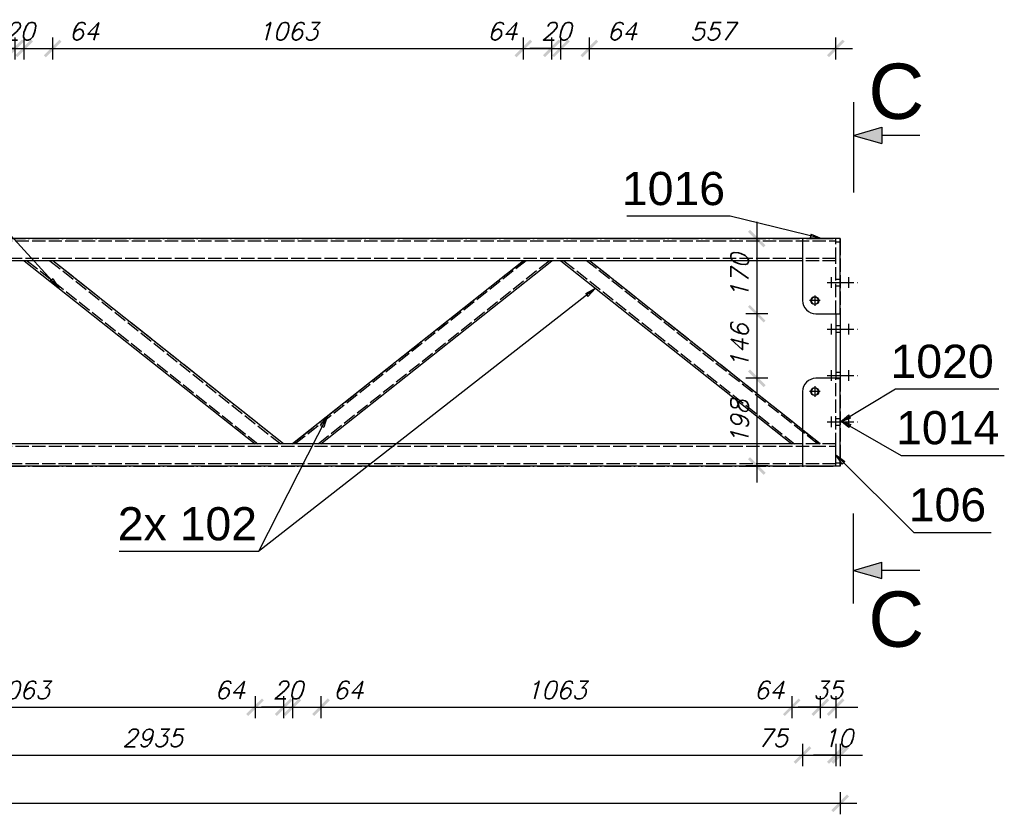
# Model space of a CAD drawing. Header units: millimetres. Extents: x 1814 to 94182, y 11562 to 49454.
# Tile 319 of 656: x 24536 to 24758, y 20952 to 21132. Entities that reach past the tile are written whole.
import ezdxf

# ---------------------------------------------------------------- set-up
doc = ezdxf.new("R2010")
doc.units = ezdxf.units.MM
doc.linetypes.add('ACAD_ISO02W100', pattern=[15, 12, -3])
doc.linetypes.add('ACAD_ISO04W100', pattern=[30, 24, -3, 0, -3])
doc.layers.add('wymiar', color=135, linetype='Continuous', lineweight=9)
doc.styles.add('ARIAL', font='arial.ttf')
doc.styles.add('CutSymbolDown', font='arial.ttf', dxfattribs={"height": 5})
doc.styles.add('CutSymbolUp', font='arial.ttf', dxfattribs={"height": 5})
doc.styles.add('WYMIARY', font='simplex.shx', dxfattribs={"oblique": 15})
doc.dimstyles.new('1-25', dxfattribs={"dimscale": 25, "dimtxt": 0.16, "dimasz": 0.2, "dimexe": 0.1, "dimexo": 0.1, "dimgap": 0.075, "dimtad": 1, "dimdec": 0, "dimlfac": 10, "dimrnd": 0.01, "dimzin": 9, "dimtxsty": 'WYMIARY', "dimblk": 'ARCHTICK', "dimcen": 0.2, "dimdle": 0.15, "dimadec": 1, "dimazin": 1, "dimtfac": 1, "dimtdec": 0, "dimtix": 1, "dimtmove": 2, "dimatfit": 3, "dimldrblk": 'ARCHTICK', "dimfxl": 0, "dimarcsym": 0})

# ---------------------------------------------------------------- blocks, each defined once
blk = doc.blocks.new('sectionup')
blk.add_hatch(color=256).paths.add_polyline_path([(-2.545, 0.728), (-2.545, -0.728), (0, 0)])
at = {"color": 7, "linetype": 'Continuous'}
for p, q in [((0, 3), (0, -5.151)), ((-6, 0), (-2.545, 0))]:
    blk.add_line(p, q, dxfattribs=at)
for p, q in [((0, 0), (-2.545, 0.728)), ((-2.545, 0.728), (-2.545, -0.728)), ((0, 0), (-2.545, -0.728))]:
    blk.add_line(p, q)
blk = doc.blocks.new('sectiondown')
blk.add_hatch(color=256).paths.add_polyline_path([(0, 0), (-2.545, 0.728), (-2.545, -0.728)])
at = {"color": 7, "linetype": 'Continuous'}
for p, q in [((0, -3), (0, 5.151)), ((-6, 0), (-2.545, 0))]:
    blk.add_line(p, q, dxfattribs=at)
for p, q in [((0, 0), (-2.545, 0.728)), ((-2.545, -0.728), (-2.545, 0.728)), ((0, 0), (-2.545, -0.728))]:
    blk.add_line(p, q)
blk = doc.blocks.new('_ARCHTICK')
at = {"color": 0, "linetype": 'ByBlock', "lineweight": -2}
blk.add_solid([(0.398, 0.309), (0.309, 0.398), (-0.309, -0.398), (-0.398, -0.309)], dxfattribs=at)
blk = doc.blocks.new('*D2369')
at = {"layer": 'Defpoints', "color": 0}
for p in [(24535, 21125.54), (24528.57, 21077.58), (24535, 21077.58)]:
    blk.add_point(p, dxfattribs=at)
at = {"layer": 'wymiar', "color": 0, "lineweight": -2}
for p, q in [((24528.57, 21123.04), (24528.57, 21128.04)), ((24535, 21123.04), (24535, 21128.04)), ((24524.82, 21125.54), (24538.75, 21125.54))]:
    blk.add_line(p, q, dxfattribs=at)
at = {"layer": 'wymiar', "color": 0, "lineweight": -2, "xscale": 5, "yscale": 5, "zscale": 5, "rotation": 180}
blk.add_blockref('_ARCHTICK', (24528.57, 21125.54), dxfattribs=at)
at = {"layer": 'wymiar', "color": 0, "lineweight": -2, "xscale": 5, "yscale": 5, "zscale": 5}
blk.add_blockref('_ARCHTICK', (24535, 21125.54), dxfattribs=at)
at = {"layer": 'wymiar', "color": 0, "insert": (24523.83, 21129.41), "char_height": 4, "attachment_point": 5, "style": 'WYMIARY'}
blk.add_mtext('64', dxfattribs=at)
blk = doc.blocks.new('*D2370')
at = {"layer": 'Defpoints', "color": 0}
for p in [(24537.04, 21125.54), (24535, 21077.58), (24537.04, 21077.58)]:
    blk.add_point(p, dxfattribs=at)
at = {"layer": 'wymiar', "color": 0, "lineweight": -2}
for p, q in [((24535, 21123.04), (24535, 21128.04)), ((24537.04, 21123.04), (24537.04, 21128.04)), ((24535, 21125.54), (24530, 21125.54)), ((24535, 21125.54), (24537.04, 21125.54)), ((24537.04, 21125.54), (24542.04, 21125.54))]:
    blk.add_line(p, q, dxfattribs=at)
at = {"layer": 'wymiar', "color": 0, "lineweight": -2, "xscale": 5, "yscale": 5, "zscale": 5}
blk.add_blockref('_ARCHTICK', (24535, 21125.54), dxfattribs=at)
at = {"layer": 'wymiar', "color": 0, "lineweight": -2, "xscale": 5, "yscale": 5, "zscale": 5, "rotation": 180}
blk.add_blockref('_ARCHTICK', (24537.04, 21125.54), dxfattribs=at)
at = {"layer": 'wymiar', "color": 0, "insert": (24536.02, 21129.41), "char_height": 4, "attachment_point": 5, "style": 'WYMIARY'}
blk.add_mtext('20', dxfattribs=at)
blk = doc.blocks.new('*D2371')
at = {"layer": 'Defpoints', "color": 0}
for p in [(24543.47, 21125.54), (24537.04, 21077.58), (24543.47, 21077.58)]:
    blk.add_point(p, dxfattribs=at)
at = {"layer": 'wymiar', "color": 0, "lineweight": -2}
for p, q in [((24537.04, 21123.04), (24537.04, 21128.04)), ((24543.47, 21123.04), (24543.47, 21128.04)), ((24533.29, 21125.54), (24547.22, 21125.54))]:
    blk.add_line(p, q, dxfattribs=at)
at = {"layer": 'wymiar', "color": 0, "lineweight": -2, "xscale": 5, "yscale": 5, "zscale": 5, "rotation": 180}
blk.add_blockref('_ARCHTICK', (24537.04, 21125.54), dxfattribs=at)
at = {"layer": 'wymiar', "color": 0, "lineweight": -2, "xscale": 5, "yscale": 5, "zscale": 5}
blk.add_blockref('_ARCHTICK', (24543.47, 21125.54), dxfattribs=at)
at = {"layer": 'wymiar', "color": 0, "insert": (24550.56, 21129.41), "char_height": 4, "attachment_point": 5, "style": 'WYMIARY'}
blk.add_mtext('64', dxfattribs=at)
blk = doc.blocks.new('*D2372')
at = {"layer": 'Defpoints', "color": 0}
for p in [(24649.77, 21125.54), (24543.47, 21077.58), (24649.77, 21077.58)]:
    blk.add_point(p, dxfattribs=at)
at = {"layer": 'wymiar', "color": 0, "lineweight": -2}
for p, q in [((24543.47, 21123.04), (24543.47, 21128.04)), ((24649.77, 21123.04), (24649.77, 21128.04)), ((24539.72, 21125.54), (24653.52, 21125.54))]:
    blk.add_line(p, q, dxfattribs=at)
at = {"layer": 'wymiar', "color": 0, "lineweight": -2, "xscale": 5, "yscale": 5, "zscale": 5, "rotation": 180}
blk.add_blockref('_ARCHTICK', (24543.47, 21125.54), dxfattribs=at)
at = {"layer": 'wymiar', "color": 0, "lineweight": -2, "xscale": 5, "yscale": 5, "zscale": 5}
blk.add_blockref('_ARCHTICK', (24649.77, 21125.54), dxfattribs=at)
at = {"layer": 'wymiar', "color": 0, "insert": (24596.62, 21129.41), "char_height": 4, "attachment_point": 5, "style": 'WYMIARY'}
blk.add_mtext('1063', dxfattribs=at)
blk = doc.blocks.new('*D2373')
at = {"layer": 'Defpoints', "color": 0}
for p in [(24656.2, 21125.54), (24649.77, 21077.58), (24656.2, 21077.58)]:
    blk.add_point(p, dxfattribs=at)
at = {"layer": 'wymiar', "color": 0, "lineweight": -2}
for p, q in [((24649.77, 21123.04), (24649.77, 21128.04)), ((24656.2, 21123.04), (24656.2, 21128.04)), ((24646.02, 21125.54), (24659.95, 21125.54))]:
    blk.add_line(p, q, dxfattribs=at)
at = {"layer": 'wymiar', "color": 0, "lineweight": -2, "xscale": 5, "yscale": 5, "zscale": 5, "rotation": 180}
blk.add_blockref('_ARCHTICK', (24649.77, 21125.54), dxfattribs=at)
at = {"layer": 'wymiar', "color": 0, "lineweight": -2, "xscale": 5, "yscale": 5, "zscale": 5}
blk.add_blockref('_ARCHTICK', (24656.2, 21125.54), dxfattribs=at)
at = {"layer": 'wymiar', "color": 0, "insert": (24645.01, 21129.41), "char_height": 4, "attachment_point": 5, "style": 'WYMIARY'}
blk.add_mtext('64', dxfattribs=at)
blk = doc.blocks.new('*D2374')
at = {"layer": 'Defpoints', "color": 0}
for p in [(24658.24, 21125.54), (24656.2, 21077.58), (24658.24, 21077.58)]:
    blk.add_point(p, dxfattribs=at)
at = {"layer": 'wymiar', "color": 0, "lineweight": -2}
for p, q in [((24656.2, 21123.04), (24656.2, 21128.04)), ((24658.24, 21123.04), (24658.24, 21128.04)), ((24656.2, 21125.54), (24651.2, 21125.54)), ((24656.2, 21125.54), (24658.24, 21125.54)), ((24658.24, 21125.54), (24663.24, 21125.54))]:
    blk.add_line(p, q, dxfattribs=at)
at = {"layer": 'wymiar', "color": 0, "lineweight": -2, "xscale": 5, "yscale": 5, "zscale": 5}
blk.add_blockref('_ARCHTICK', (24656.2, 21125.54), dxfattribs=at)
at = {"layer": 'wymiar', "color": 0, "lineweight": -2, "xscale": 5, "yscale": 5, "zscale": 5, "rotation": 180}
blk.add_blockref('_ARCHTICK', (24658.24, 21125.54), dxfattribs=at)
at = {"layer": 'wymiar', "color": 0, "insert": (24657.22, 21129.41), "char_height": 4, "attachment_point": 5, "style": 'WYMIARY'}
blk.add_mtext('20', dxfattribs=at)
blk = doc.blocks.new('*D2375')
at = {"layer": 'Defpoints', "color": 0}
for p in [(24664.67, 21125.54), (24658.24, 21077.58), (24664.67, 21077.58)]:
    blk.add_point(p, dxfattribs=at)
at = {"layer": 'wymiar', "color": 0, "lineweight": -2}
for p, q in [((24658.24, 21123.04), (24658.24, 21128.04)), ((24664.67, 21123.04), (24664.67, 21128.04)), ((24654.49, 21125.54), (24668.42, 21125.54))]:
    blk.add_line(p, q, dxfattribs=at)
at = {"layer": 'wymiar', "color": 0, "lineweight": -2, "xscale": 5, "yscale": 5, "zscale": 5, "rotation": 180}
blk.add_blockref('_ARCHTICK', (24658.24, 21125.54), dxfattribs=at)
at = {"layer": 'wymiar', "color": 0, "lineweight": -2, "xscale": 5, "yscale": 5, "zscale": 5}
blk.add_blockref('_ARCHTICK', (24664.67, 21125.54), dxfattribs=at)
at = {"layer": 'wymiar', "color": 0, "insert": (24672.04, 21129.41), "char_height": 4, "attachment_point": 5, "style": 'WYMIARY'}
blk.add_mtext('64', dxfattribs=at)
blk = doc.blocks.new('*D2376')
at = {"layer": 'Defpoints', "color": 0}
for p in [(24720.32, 21125.54), (24720.32, 21082.58), (24664.67, 21077.58)]:
    blk.add_point(p, dxfattribs=at)
at = {"layer": 'wymiar', "color": 0, "lineweight": -2}
for p, q in [((24664.67, 21123.04), (24664.67, 21128.04)), ((24720.32, 21123.04), (24720.32, 21128.04)), ((24660.92, 21125.54), (24724.07, 21125.54))]:
    blk.add_line(p, q, dxfattribs=at)
at = {"layer": 'wymiar', "color": 0, "lineweight": -2, "xscale": 5, "yscale": 5, "zscale": 5, "rotation": 180}
blk.add_blockref('_ARCHTICK', (24664.67, 21125.54), dxfattribs=at)
at = {"layer": 'wymiar', "color": 0, "lineweight": -2, "xscale": 5, "yscale": 5, "zscale": 5}
blk.add_blockref('_ARCHTICK', (24720.32, 21125.54), dxfattribs=at)
at = {"layer": 'wymiar', "color": 0, "insert": (24692.5, 21129.41), "char_height": 4, "attachment_point": 5, "style": 'WYMIARY'}
blk.add_mtext('557', dxfattribs=at)
blk = doc.blocks.new('*D2400')
at = {"layer": 'Defpoints', "color": 0}
for p in [(24482.85, 21036.18), (24589.19, 21036.18), (24589.19, 20976.68)]:
    blk.add_point(p, dxfattribs=at)
at = {"layer": 'wymiar', "color": 0, "lineweight": -2}
for p, q in [((24482.85, 20979.18), (24482.85, 20974.18)), ((24589.19, 20979.18), (24589.19, 20974.18)), ((24479.1, 20976.68), (24592.94, 20976.68))]:
    blk.add_line(p, q, dxfattribs=at)
at = {"layer": 'wymiar', "color": 0, "lineweight": -2, "xscale": 5, "yscale": 5, "zscale": 5, "rotation": 180}
blk.add_blockref('_ARCHTICK', (24482.85, 20976.68), dxfattribs=at)
at = {"layer": 'wymiar', "color": 0, "lineweight": -2, "xscale": 5, "yscale": 5, "zscale": 5}
blk.add_blockref('_ARCHTICK', (24589.19, 20976.68), dxfattribs=at)
at = {"layer": 'wymiar', "color": 0, "insert": (24536.02, 20980.56), "char_height": 4, "attachment_point": 5, "style": 'WYMIARY'}
blk.add_mtext('1063', dxfattribs=at)
blk = doc.blocks.new('*D2401')
at = {"layer": 'Defpoints', "color": 0}
for p in [(24589.19, 21036.18), (24595.62, 21036.18), (24595.62, 20976.68)]:
    blk.add_point(p, dxfattribs=at)
at = {"layer": 'wymiar', "color": 0, "lineweight": -2}
for p, q in [((24589.19, 20979.18), (24589.19, 20974.18)), ((24595.62, 20979.18), (24595.62, 20974.18)), ((24585.44, 20976.68), (24599.37, 20976.68))]:
    blk.add_line(p, q, dxfattribs=at)
at = {"layer": 'wymiar', "color": 0, "lineweight": -2, "xscale": 5, "yscale": 5, "zscale": 5, "rotation": 180}
blk.add_blockref('_ARCHTICK', (24589.19, 20976.68), dxfattribs=at)
at = {"layer": 'wymiar', "color": 0, "lineweight": -2, "xscale": 5, "yscale": 5, "zscale": 5}
blk.add_blockref('_ARCHTICK', (24595.62, 20976.68), dxfattribs=at)
at = {"layer": 'wymiar', "color": 0, "insert": (24583.47, 20980.56), "char_height": 4, "attachment_point": 5, "style": 'WYMIARY'}
blk.add_mtext('64', dxfattribs=at)
blk = doc.blocks.new('*D2402')
at = {"layer": 'Defpoints', "color": 0}
for p in [(24595.62, 21036.18), (24597.62, 21036.18), (24597.62, 20976.68)]:
    blk.add_point(p, dxfattribs=at)
at = {"layer": 'wymiar', "color": 0, "lineweight": -2}
for p, q in [((24595.62, 20979.18), (24595.62, 20974.18)), ((24597.62, 20979.18), (24597.62, 20974.18)), ((24595.62, 20976.68), (24590.62, 20976.68)), ((24595.62, 20976.68), (24597.62, 20976.68)), ((24597.62, 20976.68), (24602.62, 20976.68))]:
    blk.add_line(p, q, dxfattribs=at)
at = {"layer": 'wymiar', "color": 0, "lineweight": -2, "xscale": 5, "yscale": 5, "zscale": 5}
blk.add_blockref('_ARCHTICK', (24595.62, 20976.68), dxfattribs=at)
at = {"layer": 'wymiar', "color": 0, "lineweight": -2, "xscale": 5, "yscale": 5, "zscale": 5, "rotation": 180}
blk.add_blockref('_ARCHTICK', (24597.62, 20976.68), dxfattribs=at)
at = {"layer": 'wymiar', "color": 0, "insert": (24596.62, 20980.56), "char_height": 4, "attachment_point": 5, "style": 'WYMIARY'}
blk.add_mtext('20', dxfattribs=at)
blk = doc.blocks.new('*D2403')
at = {"layer": 'Defpoints', "color": 0}
for p in [(24597.62, 21036.18), (24604.05, 21036.18), (24604.05, 20976.68)]:
    blk.add_point(p, dxfattribs=at)
at = {"layer": 'wymiar', "color": 0, "lineweight": -2}
for p, q in [((24597.62, 20979.18), (24597.62, 20974.18)), ((24604.05, 20979.18), (24604.05, 20974.18)), ((24593.87, 20976.68), (24607.8, 20976.68))]:
    blk.add_line(p, q, dxfattribs=at)
at = {"layer": 'wymiar', "color": 0, "lineweight": -2, "xscale": 5, "yscale": 5, "zscale": 5, "rotation": 180}
blk.add_blockref('_ARCHTICK', (24597.62, 20976.68), dxfattribs=at)
at = {"layer": 'wymiar', "color": 0, "lineweight": -2, "xscale": 5, "yscale": 5, "zscale": 5}
blk.add_blockref('_ARCHTICK', (24604.05, 20976.68), dxfattribs=at)
at = {"layer": 'wymiar', "color": 0, "insert": (24610.2, 20980.56), "char_height": 4, "attachment_point": 5, "style": 'WYMIARY'}
blk.add_mtext('64', dxfattribs=at)
blk = doc.blocks.new('*D2404')
at = {"layer": 'Defpoints', "color": 0}
for p in [(24604.05, 21036.18), (24710.39, 21036.18), (24710.39, 20976.68)]:
    blk.add_point(p, dxfattribs=at)
at = {"layer": 'wymiar', "color": 0, "lineweight": -2}
for p, q in [((24604.05, 20979.18), (24604.05, 20974.18)), ((24710.39, 20979.18), (24710.39, 20974.18)), ((24600.3, 20976.68), (24714.14, 20976.68))]:
    blk.add_line(p, q, dxfattribs=at)
at = {"layer": 'wymiar', "color": 0, "lineweight": -2, "xscale": 5, "yscale": 5, "zscale": 5, "rotation": 180}
blk.add_blockref('_ARCHTICK', (24604.05, 20976.68), dxfattribs=at)
at = {"layer": 'wymiar', "color": 0, "lineweight": -2, "xscale": 5, "yscale": 5, "zscale": 5}
blk.add_blockref('_ARCHTICK', (24710.39, 20976.68), dxfattribs=at)
at = {"layer": 'wymiar', "color": 0, "insert": (24657.22, 20980.56), "char_height": 4, "attachment_point": 5, "style": 'WYMIARY'}
blk.add_mtext('1063', dxfattribs=at)
blk = doc.blocks.new('*D2405')
at = {"layer": 'Defpoints', "color": 0}
for p in [(24710.39, 21036.18), (24716.82, 21036.18), (24716.82, 20976.68)]:
    blk.add_point(p, dxfattribs=at)
at = {"layer": 'wymiar', "color": 0, "lineweight": -2}
for p, q in [((24710.39, 20979.18), (24710.39, 20974.18)), ((24716.82, 20979.18), (24716.82, 20974.18)), ((24706.64, 20976.68), (24720.57, 20976.68))]:
    blk.add_line(p, q, dxfattribs=at)
at = {"layer": 'wymiar', "color": 0, "lineweight": -2, "xscale": 5, "yscale": 5, "zscale": 5, "rotation": 180}
blk.add_blockref('_ARCHTICK', (24710.39, 20976.68), dxfattribs=at)
at = {"layer": 'wymiar', "color": 0, "lineweight": -2, "xscale": 5, "yscale": 5, "zscale": 5}
blk.add_blockref('_ARCHTICK', (24716.82, 20976.68), dxfattribs=at)
at = {"layer": 'wymiar', "color": 0, "insert": (24705.26, 20980.56), "char_height": 4, "attachment_point": 5, "style": 'WYMIARY'}
blk.add_mtext('64', dxfattribs=at)
blk = doc.blocks.new('*D2406')
at = {"layer": 'Defpoints', "color": 0}
for p in [(24716.82, 21036.18), (24720.32, 21036.18), (24720.32, 20976.68)]:
    blk.add_point(p, dxfattribs=at)
at = {"layer": 'wymiar', "color": 0, "lineweight": -2}
for p, q in [((24716.82, 20979.18), (24716.82, 20974.18)), ((24720.32, 20979.18), (24720.32, 20974.18)), ((24716.82, 20976.68), (24711.82, 20976.68)), ((24716.82, 20976.68), (24720.32, 20976.68)), ((24720.32, 20976.68), (24725.32, 20976.68))]:
    blk.add_line(p, q, dxfattribs=at)
at = {"layer": 'wymiar', "color": 0, "lineweight": -2, "xscale": 5, "yscale": 5, "zscale": 5}
blk.add_blockref('_ARCHTICK', (24716.82, 20976.68), dxfattribs=at)
at = {"layer": 'wymiar', "color": 0, "lineweight": -2, "xscale": 5, "yscale": 5, "zscale": 5, "rotation": 180}
blk.add_blockref('_ARCHTICK', (24720.32, 20976.68), dxfattribs=at)
at = {"layer": 'wymiar', "color": 0, "insert": (24718.57, 20980.56), "char_height": 4, "attachment_point": 5, "style": 'WYMIARY'}
blk.add_mtext('35', dxfattribs=at)
blk = doc.blocks.new('*D2410')
at = {"layer": 'Defpoints', "color": 0}
for p in [(24419.32, 21037.4), (24712.82, 21031.18), (24712.82, 20965.86)]:
    blk.add_point(p, dxfattribs=at)
at = {"layer": 'wymiar', "color": 0, "lineweight": -2}
for p, q in [((24419.32, 20968.36), (24419.32, 20963.36)), ((24712.82, 20968.36), (24712.82, 20963.36)), ((24415.57, 20965.86), (24716.57, 20965.86))]:
    blk.add_line(p, q, dxfattribs=at)
at = {"layer": 'wymiar', "color": 0, "lineweight": -2, "xscale": 5, "yscale": 5, "zscale": 5, "rotation": 180}
blk.add_blockref('_ARCHTICK', (24419.32, 20965.86), dxfattribs=at)
at = {"layer": 'wymiar', "color": 0, "lineweight": -2, "xscale": 5, "yscale": 5, "zscale": 5}
blk.add_blockref('_ARCHTICK', (24712.82, 20965.86), dxfattribs=at)
at = {"layer": 'wymiar', "color": 0, "insert": (24566.07, 20969.73), "char_height": 4, "attachment_point": 5, "style": 'WYMIARY'}
blk.add_mtext('2935', dxfattribs=at)
blk = doc.blocks.new('*D2411')
at = {"layer": 'Defpoints', "color": 0}
for p in [(24712.82, 21031.18), (24720.32, 21031.18), (24720.32, 20965.86)]:
    blk.add_point(p, dxfattribs=at)
at = {"layer": 'wymiar', "color": 0, "lineweight": -2}
for p, q in [((24712.82, 20968.36), (24712.82, 20963.36)), ((24720.32, 20968.36), (24720.32, 20963.36)), ((24709.07, 20965.86), (24724.07, 20965.86))]:
    blk.add_line(p, q, dxfattribs=at)
at = {"layer": 'wymiar', "color": 0, "lineweight": -2, "xscale": 5, "yscale": 5, "zscale": 5, "rotation": 180}
blk.add_blockref('_ARCHTICK', (24712.82, 20965.86), dxfattribs=at)
at = {"layer": 'wymiar', "color": 0, "lineweight": -2, "xscale": 5, "yscale": 5, "zscale": 5}
blk.add_blockref('_ARCHTICK', (24720.32, 20965.86), dxfattribs=at)
at = {"layer": 'wymiar', "color": 0, "insert": (24706.08, 20969.73), "char_height": 4, "attachment_point": 5, "style": 'WYMIARY'}
blk.add_mtext('75', dxfattribs=at)
blk = doc.blocks.new('*D2412')
at = {"layer": 'Defpoints', "color": 0}
for p in [(24720.32, 21031.18), (24721.32, 21031.18), (24721.32, 20965.86)]:
    blk.add_point(p, dxfattribs=at)
at = {"layer": 'wymiar', "color": 0, "lineweight": -2}
for p, q in [((24720.32, 20968.36), (24720.32, 20963.36)), ((24721.32, 20968.36), (24721.32, 20963.36)), ((24720.32, 20965.86), (24715.32, 20965.86)), ((24720.32, 20965.86), (24721.32, 20965.86)), ((24721.32, 20965.86), (24726.32, 20965.86))]:
    blk.add_line(p, q, dxfattribs=at)
at = {"layer": 'wymiar', "color": 0, "lineweight": -2, "xscale": 5, "yscale": 5, "zscale": 5}
blk.add_blockref('_ARCHTICK', (24720.32, 20965.86), dxfattribs=at)
at = {"layer": 'wymiar', "color": 0, "lineweight": -2, "xscale": 5, "yscale": 5, "zscale": 5, "rotation": 180}
blk.add_blockref('_ARCHTICK', (24721.32, 20965.86), dxfattribs=at)
at = {"layer": 'wymiar', "color": 0, "insert": (24720.82, 20969.73), "char_height": 4, "attachment_point": 5, "style": 'WYMIARY'}
blk.add_mtext('10', dxfattribs=at)
blk = doc.blocks.new('*D2413')
at = {"layer": 'Defpoints', "color": 0}
for p in [(23961.32, 21031.18), (24721.32, 21031.18), (24721.32, 20954.97)]:
    blk.add_point(p, dxfattribs=at)
at = {"layer": 'wymiar', "color": 0, "lineweight": -2}
for p, q in [((23961.32, 20957.47), (23961.32, 20952.47)), ((24721.32, 20957.47), (24721.32, 20952.47)), ((23957.57, 20954.97), (24725.07, 20954.97))]:
    blk.add_line(p, q, dxfattribs=at)
at = {"layer": 'wymiar', "color": 0, "lineweight": -2, "xscale": 5, "yscale": 5, "zscale": 5, "rotation": 180}
blk.add_blockref('_ARCHTICK', (23961.32, 20954.97), dxfattribs=at)
at = {"layer": 'wymiar', "color": 0, "lineweight": -2, "xscale": 5, "yscale": 5, "zscale": 5}
blk.add_blockref('_ARCHTICK', (24721.32, 20954.97), dxfattribs=at)
at = {"layer": 'wymiar', "color": 0, "insert": (24341.32, 20958.84), "char_height": 4, "attachment_point": 5, "style": 'WYMIARY'}
blk.add_mtext('7600', dxfattribs=at)
blk = doc.blocks.new('*D2417')
at = {"layer": 'Defpoints', "color": 0}
for p in [(24712.82, 21082.58), (24702.48, 21065.58), (24718.57, 21065.58)]:
    blk.add_point(p, dxfattribs=at)
at = {"layer": 'wymiar', "color": 0, "lineweight": -2}
for p, q in [((24702.48, 21086.33), (24702.48, 21061.83)), ((24704.98, 21082.58), (24699.98, 21082.58)), ((24704.98, 21065.58), (24699.98, 21065.58))]:
    blk.add_line(p, q, dxfattribs=at)
at = {"layer": 'wymiar', "color": 0, "lineweight": -2, "xscale": 5, "yscale": 5, "zscale": 5}
for p, rotation in [((24702.48, 21082.58), 90), ((24702.48, 21065.58), 270)]:
    blk.add_blockref('_ARCHTICK', p, dxfattribs=dict(at, rotation=rotation))
at = {"layer": 'wymiar', "color": 0, "insert": (24698.61, 21074.08), "char_height": 4, "attachment_point": 5, "rotation": 90, "style": 'WYMIARY'}
blk.add_mtext('170', dxfattribs=at)
blk = doc.blocks.new('*D2418')
at = {"layer": 'Defpoints', "color": 0}
for p in [(24718.57, 21065.58), (24702.48, 21051), (24715.82, 21051)]:
    blk.add_point(p, dxfattribs=at)
at = {"layer": 'wymiar', "color": 0, "lineweight": -2}
for p, q in [((24702.48, 21069.33), (24702.48, 21047.25)), ((24704.98, 21065.58), (24699.98, 21065.58)), ((24704.98, 21051), (24699.98, 21051))]:
    blk.add_line(p, q, dxfattribs=at)
at = {"layer": 'wymiar', "color": 0, "lineweight": -2, "xscale": 5, "yscale": 5, "zscale": 5}
for p, rotation in [((24702.48, 21065.58), 90), ((24702.48, 21051), 270)]:
    blk.add_blockref('_ARCHTICK', p, dxfattribs=dict(at, rotation=rotation))
at = {"layer": 'wymiar', "color": 0, "insert": (24698.61, 21058.29), "char_height": 4, "attachment_point": 5, "rotation": 90, "style": 'WYMIARY'}
blk.add_mtext('146', dxfattribs=at)
blk = doc.blocks.new('*D2419')
at = {"layer": 'Defpoints', "color": 0}
for p in [(24715.82, 21051), (24702.48, 21031.18), (24717.07, 21031.18)]:
    blk.add_point(p, dxfattribs=at)
at = {"layer": 'wymiar', "color": 0, "lineweight": -2}
for p, q in [((24702.48, 21054.75), (24702.48, 21027.43)), ((24704.98, 21051), (24699.98, 21051)), ((24704.98, 21031.18), (24699.98, 21031.18))]:
    blk.add_line(p, q, dxfattribs=at)
at = {"layer": 'wymiar', "color": 0, "lineweight": -2, "xscale": 5, "yscale": 5, "zscale": 5}
for p, rotation in [((24702.48, 21051), 90), ((24702.48, 21031.18), 270)]:
    blk.add_blockref('_ARCHTICK', p, dxfattribs=dict(at, rotation=rotation))
at = {"layer": 'wymiar', "color": 0, "insert": (24698.61, 21041.09), "char_height": 4, "attachment_point": 5, "rotation": 90, "style": 'WYMIARY'}
blk.add_mtext('198', dxfattribs=at)

msp = doc.modelspace()

# ---------------------------------------------------------------- linework, layer by layer
at = {"color": 10, "linetype": 'ACAD_ISO04W100', "ltscale": 0.25}
for p, q in [((23961.321, 21082.578), (24720.321, 21082.578)), ((24595.621, 21036.178), (24543.471, 21077.578)), ((24597.621, 21036.178), (24649.771, 21077.578)), ((24716.821, 21036.178), (24664.671, 21077.578)), ((24719.368, 21071.428), (24719.368, 21073.828)), ((24723.273, 21071.428), (24723.273, 21073.828)), ((24718.368, 21072.628), (24725.773, 21072.628)), ((24719.368, 21072.628), (24719.368, 21072.628)), ((24723.273, 21072.628), (24723.273, 21072.628)), ((24718.368, 21062.128), (24725.773, 21062.128)), ((24719.368, 21060.928), (24719.368, 21063.328)), ((24719.368, 21062.128), (24719.368, 21062.128)), ((24723.273, 21060.928), (24723.273, 21063.328)), ((24723.273, 21062.128), (24723.273, 21062.128)), ((24718.368, 21051.628), (24725.773, 21051.628)), ((24719.368, 21050.428), (24719.368, 21052.828)), ((24719.368, 21051.628), (24719.368, 21051.628)), ((24723.273, 21050.428), (24723.273, 21052.828)), ((24723.273, 21051.628), (24723.273, 21051.628)), ((24719.368, 21039.928), (24719.368, 21042.328)), ((24723.273, 21039.928), (24723.273, 21042.328)), ((24718.368, 21041.128), (24725.773, 21041.128)), ((24719.368, 21041.128), (24719.368, 21041.128)), ((24723.273, 21041.128), (24723.273, 21041.128)), ((23961.321, 21031.178), (24720.32, 21031.178))]:
    msp.add_line(p, q, dxfattribs=at)
at = {"color": 84, "linetype": 'ACAD_ISO02W100', "ltscale": 0.25}
for p, q in [((23961.321, 21082.078), (24720.321, 21082.078)), ((24720.321, 21077.578), (24720.321, 21082.578)), ((24720.321, 21081.828), (24721.321, 21081.828)), ((24721.321, 21082.578), (24721.321, 21082.358)), ((24721.321, 21082.358), (24721.321, 21081.828)), ((24721.321, 21081.828), (24721.321, 21065.584)), ((24720.321, 21078.078), (23961.321, 21078.078)), ((24537.681, 21077.578), (24589.831, 21036.178)), ((24542.828, 21077.578), (24594.977, 21036.178)), ((24650.414, 21077.578), (24598.264, 21036.178)), ((24603.411, 21036.178), (24655.561, 21077.578)), ((24658.881, 21077.578), (24711.031, 21036.178)), ((24716.177, 21036.178), (24664.028, 21077.578)), ((24720.321, 21077.578), (24712.822, 21077.578)), ((24720.321, 21065.584), (24720.321, 21077.578)), ((24721.321, 21073.328), (24720.321, 21073.328)), ((24720.321, 21071.928), (24721.321, 21071.928)), ((24721.321, 21062.828), (24720.321, 21062.828)), ((24720.321, 21061.428), (24721.321, 21061.428)), ((24721.321, 21052.328), (24720.321, 21052.328)), ((24720.321, 21031.928), (24720.321, 21050.997)), ((24720.321, 21050.928), (24721.321, 21050.928)), ((24721.321, 21050.997), (24721.321, 21031.928)), ((24721.321, 21041.828), (24720.321, 21041.828)), ((24720.321, 21040.428), (24721.321, 21040.428)), ((24712.822, 21039.353), (24716.821, 21036.178)), ((23961.321, 21035.678), (24720.32, 21035.678)), ((24720.32, 21036.178), (24712.822, 21036.178)), ((24720.32, 21031.178), (24720.32, 21036.178)), ((24720.32, 21031.678), (23961.321, 21031.678)), ((24720.321, 21031.928), (24721.321, 21031.928)), ((24720.321, 21031.398), (24720.321, 21031.928)), ((24720.321, 21031.178), (24720.321, 21031.398)), ((24721.321, 21031.928), (24721.321, 21031.398)), ((24721.321, 21031.398), (24721.321, 21031.178))]:
    msp.add_line(p, q, dxfattribs=at)
at = {"color": 145, "linetype": 'Continuous', "ltscale": 0.25}
for p, q in [((24712.822, 21082.578), (24419.32, 21082.578)), ((24721.322, 21082.578), (24712.822, 21082.578)), ((24712.822, 21082.578), (24712.822, 21068.584)), ((24721.322, 21065.584), (24721.322, 21082.578)), ((24712.822, 21077.578), (24419.32, 21077.578)), ((24537.038, 21077.578), (24589.187, 21036.178)), ((24595.621, 21036.178), (24543.471, 21077.578)), ((24649.771, 21077.578), (24597.621, 21036.178)), ((24604.054, 21036.178), (24656.204, 21077.578)), ((24658.238, 21077.578), (24710.387, 21036.178)), ((24712.822, 21039.353), (24664.671, 21077.578)), ((24715.822, 21065.584), (24721.322, 21065.584)), ((24720.321, 21065.584), (24720.321, 21050.997)), ((24721.321, 21065.584), (24721.321, 21050.997)), ((24721.322, 21050.997), (24715.822, 21050.997)), ((24721.322, 21031.178), (24721.322, 21050.997)), ((24712.822, 21047.997), (24712.822, 21031.178)), ((24712.822, 21036.178), (24419.32, 21036.178)), ((24712.822, 21031.178), (24419.32, 21031.178)), ((24721.322, 21031.178), (24712.822, 21031.178))]:
    msp.add_line(p, q, dxfattribs=at)
at = {"color": 0, "linetype": 'ByBlock', "lineweight": -2}
for p, q in [((24714.743, 21083.578, -298.824), (24714.545, 21082.768, -298.824)), ((24717.072, 21082.578, -298.824), (24714.545, 21082.768, -298.824)), ((24714.743, 21083.578, -298.824), (24717.072, 21082.578, -298.824)), ((24543.491, 21073.487, -300.824), (24542.876, 21072.925, -300.824)), ((24544.87, 21071.36, -300.824), (24542.876, 21072.925, -300.824)), ((24543.491, 21073.487, -300.824), (24544.87, 21071.36, -300.824)), ((24663.843, 21070.149, -300.824), (24666.07, 21071.36, -300.824)), ((24666.07, 21071.36, -300.824), (24664.356, 21069.493, -300.824)), ((24663.843, 21070.149, -300.824), (24664.356, 21069.493, -300.824)), ((24603.948, 21040.356, -300.824), (24605.453, 21042.396, -300.824)), ((24605.453, 21042.396, -300.824), (24604.691, 21039.978, -300.824)), ((24721.322, 21041.088, -298.824), (24723.251, 21042.731, -298.824)), ((24723.68, 21042.017, -298.824), (24721.322, 21041.088, -298.824)), ((24723.68, 21042.017, -298.824), (24723.251, 21042.731, -298.824)), ((24603.948, 21040.356, -300.824), (24604.691, 21039.978, -300.824)), ((24723.283, 21039.859, -300.324), (24721.321, 21041.463, -300.324)), ((24721.321, 21041.463, -300.324), (24723.697, 21040.582, -300.324)), ((24723.283, 21039.859, -300.324), (24723.697, 21040.582, -300.324)), ((24721.799, 21031.62, -300.324), (24720.32, 21033.678, -300.324)), ((24720.32, 21033.678, -300.324), (24722.387, 21032.211, -300.324)), ((24721.799, 21031.62, -300.324), (24722.387, 21032.211, -300.324))]:
    msp.add_line(p, q, dxfattribs=at)
at = {"color": 7}
msp.add_line((24666.07, 21071.36), (24589.932, 21011.878), dxfattribs=at)
for points in [[(24544.87, 21071.36), (24524.495, 21093.665), (24507.014, 21093.665)], [(24717.072, 21082.578), (24696.457, 21087.63), (24673.149, 21087.63)], [(24721.322, 21041.088), (24733.822, 21048.588), (24757.13, 21048.588)], [(24605.453, 21042.396), (24589.932, 21011.878), (24558.474, 21011.878)], [(24721.321, 21041.463), (24735.071, 21033.588), (24758.379, 21033.588)], [(24720.32, 21033.678), (24737.939, 21016.165), (24755.42, 21016.165)]]:
    msp.add_lwpolyline(points, dxfattribs=at)
at = {"color": 7, "linetype": 'Continuous', "ltscale": 0.25}
for points in [[(24715.572, 21069.743), (24715.572, 21068.543), (24714.372, 21068.543)], [(24715.572, 21067.743), (24715.878, 21067.804), (24716.138, 21067.977), (24716.311, 21068.237), (24716.372, 21068.543), (24716.311, 21068.849), (24716.138, 21069.109), (24715.878, 21069.282), (24715.572, 21069.343), (24715.266, 21069.282), (24715.006, 21069.109), (24714.833, 21068.849), (24714.772, 21068.543), (24714.833, 21068.237), (24715.006, 21067.977), (24715.266, 21067.804), (24715.572, 21067.743)], [(24716.772, 21068.543), (24715.572, 21068.543), (24715.572, 21067.343)], [(24715.572, 21049.197), (24715.572, 21047.997), (24714.372, 21047.997)], [(24715.572, 21047.197), (24715.878, 21047.258), (24716.138, 21047.432), (24716.311, 21047.691), (24716.372, 21047.997), (24716.311, 21048.304), (24716.138, 21048.563), (24715.878, 21048.737), (24715.572, 21048.797), (24715.266, 21048.737), (24715.006, 21048.563), (24714.833, 21048.304), (24714.772, 21047.997), (24714.833, 21047.691), (24715.006, 21047.432), (24715.266, 21047.258), (24715.572, 21047.197)], [(24716.772, 21047.997), (24715.572, 21047.997), (24715.572, 21046.797)]]:
    msp.add_lwpolyline(points, dxfattribs=at)
at = {"color": 145, "linetype": 'Continuous', "ltscale": 0.25}
for centre in [(24715.572, 21068.543), (24715.572, 21047.997)]:
    msp.add_circle(centre, 0.9, dxfattribs=at)
for centre, start, end in [((24715.822, 21068.584), 180, 270), ((24715.822, 21047.997), 90, 180)]:
    msp.add_arc(centre, 3, start, end, dxfattribs=at)

# ---------------------------------------------------------------- block references
at = {"xscale": -2.5, "yscale": 2.5, "zscale": 2.5}
for name, p in [('sectionup', (24724.322, 21105.897, -302.824)), ('sectiondown', (24724.322, 21007.591, -302.824))]:
    msp.add_blockref(name, p, dxfattribs=at)

# ---------------------------------------------------------------- texts
at = {"color": 96}
for style, p in [('CutSymbolUp', (24727.682, 21109.614)), ('CutSymbolDown', (24727.666, 20990.325))]:
    msp.add_text('C', height=12.5, dxfattribs=dict(at, style=style)).set_placement(p)
at = {"color": 7, "style": 'ARIAL'}
for s, p in [('1016', (24672.008, 21090.13)), ('1020', (24732.681, 21051.088)), ('1014', (24733.93, 21036.088)), ('106', (24736.798, 21018.665)), ('2x 102', (24558.167, 21014.378))]:
    msp.add_text(s, height=7.5, dxfattribs=at).set_placement(p)

# ---------------------------------------------------------------- dimensions: what is measured, and where the dimension line sits
at = {"layer": 'wymiar'}
for base, p1, p2, picture, middle in [((24535.004, 21125.536), (24528.571, 21077.578), (24535.004, 21077.578), '*D2369', (24523.834, 21129.411)), ((24543.471, 21125.536), (24537.038, 21077.578), (24543.471, 21077.578), '*D2371', (24550.557, 21129.411)), ((24656.204, 21125.536), (24649.771, 21077.578), (24656.204, 21077.578), '*D2373', (24645.011, 21129.411)), ((24664.671, 21125.536), (24658.238, 21077.578), (24664.671, 21077.578), '*D2375', (24672.045, 21129.411)), ((24595.621, 20976.682), (24589.188, 21036.178), (24595.621, 21036.178), '*D2401', (24583.469, 20980.557)), ((24604.054, 20976.682), (24597.621, 21036.178), (24604.054, 21036.178), '*D2403', (24610.202, 20980.557)), ((24716.821, 20976.682), (24710.388, 21036.178), (24716.821, 21036.178), '*D2405', (24705.26, 20980.557)), ((24720.321, 20965.86), (24712.822, 21031.178), (24720.321, 21031.178), '*D2411', (24706.082, 20969.735))]:
    dim = msp.add_linear_dim(base=base, p1=p1, p2=p2, dimstyle='1-25', dxfattribs=at)
    dim.commit()
    dim.dimension.update_dxf_attribs({"geometry": picture, "text_midpoint": middle, "dimtype": 160})
for base, p1, p2, picture, middle in [((24537.038, 21125.536), (24535.004, 21077.578), (24537.038, 21077.578), '*D2370', (24536.021, 21129.411)), ((24649.771, 21125.536), (24543.471, 21077.578), (24649.771, 21077.578), '*D2372', (24596.621, 21129.411)), ((24658.238, 21125.536), (24656.204, 21077.578), (24658.238, 21077.578), '*D2374', (24657.221, 21129.411)), ((24720.3209, 21125.5363), (24664.6711, 21077.5778), (24720.3209, 21082.5779), '*D2376', (24692.496, 21129.4113)), ((24712.822, 20965.86), (24419.32, 21037.405), (24712.822, 21031.178), '*D2410', (24566.071, 20969.735)), ((24589.188, 20976.682), (24482.854, 21036.178), (24589.188, 21036.178), '*D2400', (24536.021, 20980.557)), ((24597.621, 20976.682), (24595.621, 21036.178), (24597.621, 21036.178), '*D2402', (24596.621, 20980.557)), ((24710.388, 20976.682), (24604.054, 21036.178), (24710.388, 21036.178), '*D2404', (24657.221, 20980.557)), ((24720.32, 20976.682), (24716.821, 21036.178), (24720.32, 21036.178), '*D2406', (24718.57, 20980.557)), ((24721.322, 20954.967), (23961.321, 21031.178), (24721.322, 21031.178), '*D2413', (24341.321, 20958.842)), ((24721.321, 20965.86), (24720.321, 21031.178), (24721.321, 21031.178), '*D2412', (24720.821, 20969.735))]:
    dim = msp.add_linear_dim(base=base, p1=p1, p2=p2, dimstyle='1-25', dxfattribs=at)
    dim.commit()
    dim.dimension.update_dxf_attribs({"geometry": picture, "text_midpoint": middle})
for base, p1, p2, picture, middle in [((24702.48, 21065.584), (24712.822, 21082.578), (24718.572, 21065.584), '*D2417', (24698.605, 21074.081)), ((24702.48, 21050.997), (24718.572, 21065.584), (24715.822, 21050.997), '*D2418', (24698.605, 21058.291)), ((24702.48, 21031.178), (24715.822, 21050.997), (24717.072, 21031.178), '*D2419', (24698.605, 21041.088))]:
    dim = msp.add_linear_dim(base=base, p1=p1, p2=p2, angle=90, dimstyle='1-25', dxfattribs=at)
    dim.commit()
    dim.dimension.update_dxf_attribs({"geometry": picture, "text_midpoint": middle})

doc.saveas('drawing.dxf')
